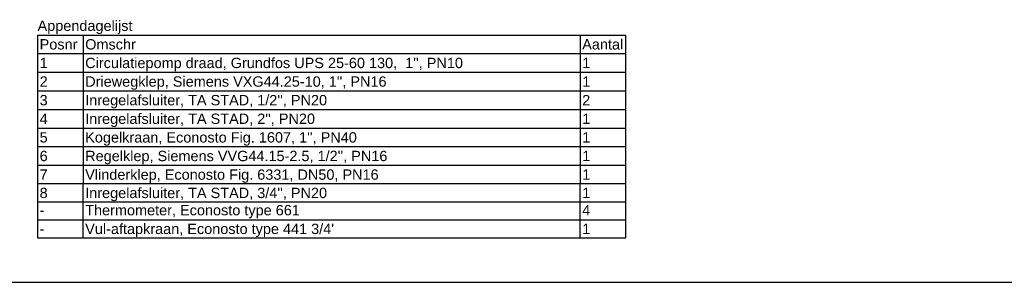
# Model space of a CAD drawing. Extents: x -156717 to 425753, y -51191 to 363295.
# Tile 427 of 502: x 214522 to 226409, y 139657 to 142833. Entities that reach past the tile are written whole.
import ezdxf

# ---------------------------------------------------------------- set-up
doc = ezdxf.new("R2010")
doc.units = 0
doc.header["$LTSCALE"] = 50
doc.layers.add('BL$9----', color=1, linetype='CONTINUOUS')
doc.layers.add('KADER', color=7, linetype='CONTINUOUS')
doc.styles.get("Standard").update_dxf_attribs({"font": 'ARIAL.TTF'})

# ---------------------------------------------------------------- blocks, each defined once
blk = doc.blocks.new('KADERA0')
at = {"layer": 'KADER', "color": 4}
blk.add_line((1179, 831), (25, 831), dxfattribs=at)
blk = doc.blocks.new('RENVOY3')
at = {"layer": 'BL$9----', "linetype": 'Continuous'}
for p, q in [((0, 4.5), (142, 4.5)), ((11, 4.5), (11, -31.5)), ((131, 4.5), (131, -31.5))]:
    blk.add_line(p, q, dxfattribs=at)
at = {"layer": 'BL$9----'}
for p, q in [((0, 4.5), (0, -31.5)), ((142, -31.5), (142, 4.5)), ((0, 0), (142, 0)), ((0, -4.5), (142, -4.5)), ((0, -9), (142, -9)), ((0, -13.5), (142, -13.5)), ((0, -18), (142, -18)), ((0, -22.5), (142, -22.5)), ((0, -27), (142, -27)), ((142, -31.5), (0, -31.5))]:
    blk.add_line(p, q, dxfattribs=at)
at = {"layer": 'BL$9----', "color": 7, "flags": 8}
for tag, p in [('TITEL', (0, 5.5)), ('KOLOM1', (0.5, 1)), ('KOLOM2', (11.5, 1)), ('KOLOM3', (131.5, 1))]:
    blk.add_attdef(tag, p, '', height=2.5, dxfattribs=at)
blk = doc.blocks.new('RENVOY3ROW')
at = {"layer": 'BL$9----', "color": 7, "flags": 8}
for p in [(0.5, 1), (11.5, 1), (131.5, 1)]:
    blk.add_attdef('TITEL', p, '', height=2.5, dxfattribs=at)
blk = doc.blocks.new('RENVOY2ROW')
at = {"layer": 'BL$9----', "color": 7, "flags": 8}
for p in [(0.5, 1), (11.5, 1), (131.5, 1)]:
    blk.add_attdef('TITEL', p, '', height=2.5, dxfattribs=at)

msp = doc.modelspace()

# ---------------------------------------------------------------- linework, layer by layer
at = {"layer": 'BL$9----'}
for p, q in [((214738.12661, 140847.52493), (214738.12661, 140630.93688)), ((215288.12661, 140630.19661), (215288.12661, 140847.52493)), ((221288.12661, 140630.19661), (221288.12661, 140847.52493)), ((221838.74207, 140630.93688), (221838.74207, 140848.26519)), ((214738.12661, 140630.93688), (221838.74207, 140630.93688)), ((214738.12661, 140630.19661), (214738.12661, 140413.60856)), ((215288.12661, 140412.8683), (215288.12661, 140630.19661)), ((221288.12661, 140412.8683), (221288.12661, 140630.19661)), ((221838.74207, 140413.60856), (221838.74207, 140630.93688)), ((214738.12661, 140413.60856), (221838.74207, 140413.60856)), ((214738.12661, 140412.8683), (214738.12661, 140196.28025)), ((215288.12661, 140195.53998), (215288.12661, 140412.8683)), ((221288.12661, 140195.53998), (221288.12661, 140412.8683)), ((221838.74207, 140196.28025), (221838.74207, 140413.60856)), ((214738.12661, 140196.28025), (221838.74207, 140196.28025))]:
    msp.add_line(p, q, dxfattribs=at)

# ---------------------------------------------------------------- block references
at = {"layer": 'BL$9----', "xscale": 50, "yscale": 50, "zscale": 50}
msp.add_blockref('RENVOY3', (214738.12661, 142422.52493), dxfattribs=at).add_auto_attribs({'TITEL': 'Appendagelijst', 'KOLOM1': 'Posnr', 'KOLOM2': 'Omschr', 'KOLOM3': 'Aantal'})
at = {"layer": 'BL$9----'}
ref = msp.add_blockref('RENVOY3ROW', (214738.12661, 142197.52493), dxfattribs=dict(at, xscale=50, yscale=50))
ref.add_attrib('Kolom1', '1', (214763.12661, 142247.52493), dxfattribs={"color": 7, "height": 125})
ref.add_attrib('Kolom2', "Circulatiepomp draad, Grundfos UPS 25-60 130,  1'', PN10", (215313.12661, 142247.52493), dxfattribs={"color": 7, "height": 125})
ref.add_attrib('Kolom3', '1', (221313.12661, 142247.52493), dxfattribs={"color": 7, "height": 125})
ref = msp.add_blockref('RENVOY3ROW', (214738.12661, 141972.52493), dxfattribs=dict(at, xscale=50, yscale=50))
ref.add_attrib('Kolom1', '2', (214763.12661, 142022.52493), dxfattribs={"color": 7, "height": 125})
ref.add_attrib('Kolom2', "Driewegklep, Siemens VXG44.25-10, 1'', PN16", (215313.12661, 142022.52493), dxfattribs={"color": 7, "height": 125})
ref.add_attrib('Kolom3', '1', (221313.12661, 142022.52493), dxfattribs={"color": 7, "height": 125})
ref = msp.add_blockref('RENVOY3ROW', (214738.12661, 141747.52493), dxfattribs=dict(at, xscale=50, yscale=50))
ref.add_attrib('Kolom1', '3', (214763.12661, 141797.52493), dxfattribs={"color": 7, "height": 125})
ref.add_attrib('Kolom2', "Inregelafsluiter, TA STAD, 1/2'', PN20", (215313.12661, 141797.52493), dxfattribs={"color": 7, "height": 125})
ref.add_attrib('Kolom3', '2', (221313.12661, 141797.52493), dxfattribs={"color": 7, "height": 125})
ref = msp.add_blockref('RENVOY3ROW', (214738.12661, 141522.52493), dxfattribs=dict(at, xscale=50, yscale=50))
ref.add_attrib('Kolom1', '4', (214763.12661, 141572.52493), dxfattribs={"color": 7, "height": 125})
ref.add_attrib('Kolom2', "Inregelafsluiter, TA STAD, 2'', PN20", (215313.12661, 141572.52493), dxfattribs={"color": 7, "height": 125})
ref.add_attrib('Kolom3', '1', (221313.12661, 141572.52493), dxfattribs={"color": 7, "height": 125})
ref = msp.add_blockref('RENVOY3ROW', (214738.12661, 141297.52493), dxfattribs=dict(at, xscale=50, yscale=50))
ref.add_attrib('Kolom1', '5', (214763.12661, 141347.52493), dxfattribs={"color": 7, "height": 125})
ref.add_attrib('Kolom2', "Kogelkraan, Econosto Fig. 1607, 1'', PN40", (215313.12661, 141347.52493), dxfattribs={"color": 7, "height": 125})
ref.add_attrib('Kolom3', '1', (221313.12661, 141347.52493), dxfattribs={"color": 7, "height": 125})
ref = msp.add_blockref('RENVOY3ROW', (214738.12661, 141072.52493), dxfattribs=dict(at, xscale=50, yscale=50))
ref.add_attrib('Kolom1', '6', (214763.12661, 141122.52493), dxfattribs={"color": 7, "height": 125})
ref.add_attrib('Kolom2', "Regelklep, Siemens VVG44.15-2.5, 1/2'', PN16", (215313.12661, 141122.52493), dxfattribs={"color": 7, "height": 125})
ref.add_attrib('Kolom3', '1', (221313.12661, 141122.52493), dxfattribs={"color": 7, "height": 125})
ref = msp.add_blockref('RENVOY3ROW', (214738.12661, 140847.52493), dxfattribs=dict(at, xscale=50, yscale=50))
ref.add_attrib('Kolom1', '7', (214763.12661, 140897.52493), dxfattribs={"color": 7, "height": 125})
ref.add_attrib('Kolom2', 'Vlinderklep, Econosto Fig. 6331, DN50, PN16', (215313.12661, 140897.52493), dxfattribs={"color": 7, "height": 125})
ref.add_attrib('Kolom3', '1', (221313.12661, 140897.52493), dxfattribs={"color": 7, "height": 125})
ref = msp.add_blockref('RENVOY3ROW', (214738.12661, 140625.71681), dxfattribs=dict(at, xscale=50, yscale=50))
ref.add_attrib('Kolom1', '8', (214763.12661, 140675.71681), dxfattribs={"color": 7, "height": 125})
ref.add_attrib('Kolom2', "Inregelafsluiter, TA STAD, 3/4'', PN20", (215313.12661, 140675.71681), dxfattribs={"color": 7, "height": 125})
ref.add_attrib('Kolom3', '1', (221313.12661, 140675.71681), dxfattribs={"color": 7, "height": 125})
ref = msp.add_blockref('RENVOY2ROW', (214738.12661, 140417.03412), dxfattribs=dict(at, xscale=50, yscale=50))
ref.add_attrib('Kolom1', '-', (214763.12661, 140467.03412), dxfattribs={"color": 7, "height": 125})
ref.add_attrib('Kolom2', 'Thermometer, Econosto type 661', (215313.12661, 140467.03412), dxfattribs={"color": 7, "height": 125})
ref.add_attrib('Kolom3', '4', (221313.12661, 140467.03412), dxfattribs={"color": 7, "height": 125})
ref = msp.add_blockref('RENVOY2ROW', (214738.12661, 140191.04997), dxfattribs=dict(at, xscale=50, yscale=50))
ref.add_attrib('Kolom1', '-', (214763.12661, 140241.04997), dxfattribs={"color": 7, "height": 125})
ref.add_attrib('Kolom2', "Vul-aftapkraan, Econosto type 441 3/4'", (215313.12661, 140241.04997), dxfattribs={"color": 7, "height": 125})
ref.add_attrib('Kolom3', '1', (221313.12661, 140241.04997), dxfattribs={"color": 7, "height": 125})
at = {"layer": 'KADER', "color": 2, "linetype": 'Continuous', "xscale": 50, "yscale": 50, "zscale": 50}
msp.add_blockref('KADERA0', (179313.41509, 98106.94626), dxfattribs=at)

doc.saveas('drawing.dxf')
